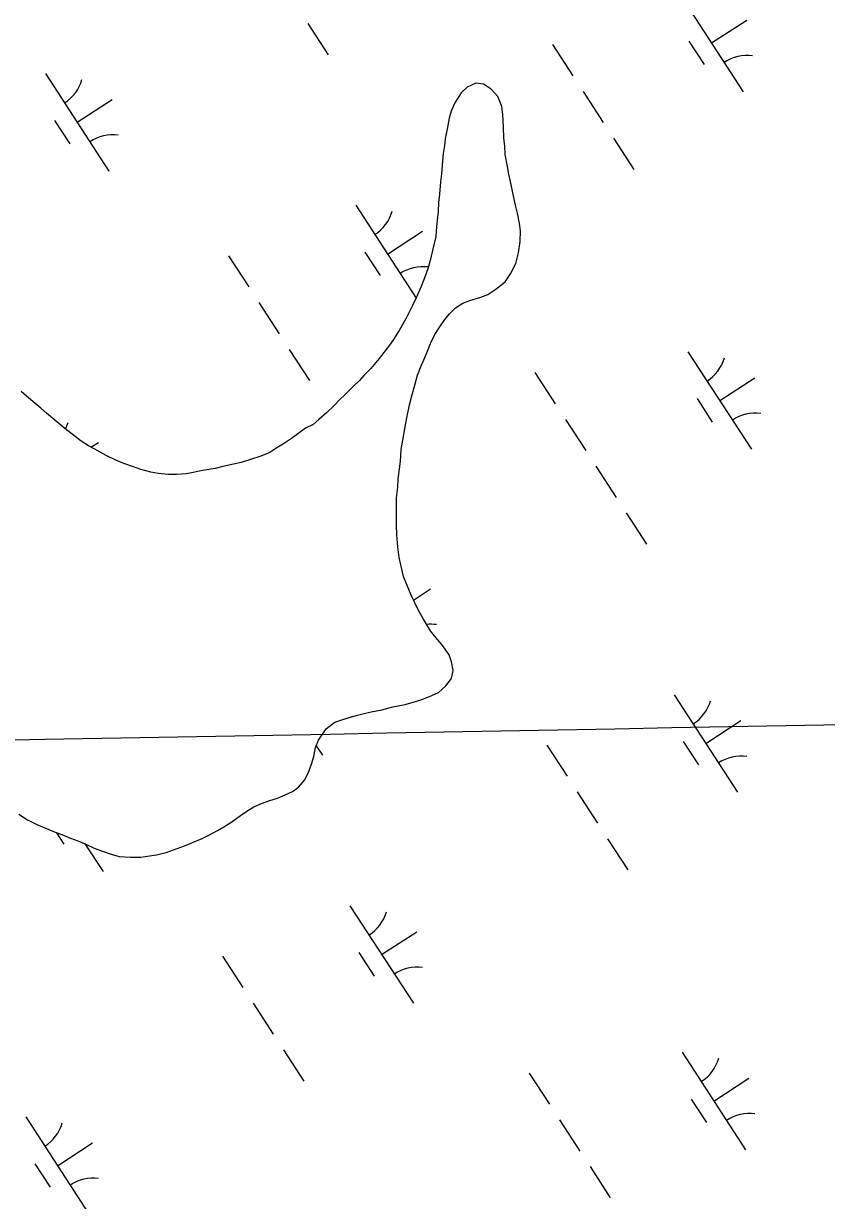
# Model space of a CAD drawing. Extents: x 3953924 to 3974542, y 193747 to 216192.
# Drawn here: x 3960499 to 3960845, y 206134 to 206639 of the extents above; entities that cross this region are included whole.
import ezdxf

# ---------------------------------------------------------------- set-up
doc = ezdxf.new("R2010")
doc.units = 0
for name, color, linetype in [('V-GRID-MAJR', 7, 'Continuous'), ('V-TOPO-SHOR', 7, 'Continuous'), ('V-WETL-SWMP', 7, 'Continuous')]:
    doc.layers.add(name, color=color, linetype=linetype)

msp = doc.modelspace()

# ---------------------------------------------------------------- linework, layer by layer
at = {"layer": 'V-GRID-MAJR'}
msp.add_spline([(3959356.79, 206310.36), (3962493.71, 206368.64), (3967818.56, 206468.17), (3970066, 206510.41)], degree=3, dxfattribs=at)
at = {"layer": 'V-TOPO-SHOR'}
for points in [[(3960708.1, 206574.64), (3960707.61, 206577.97), (3960706.61, 206583.1), (3960706.37, 206586.82), (3960706, 206590.15), (3960705.9, 206594.89), (3960705.54, 206600.27), (3960705.18, 206603.73), (3960703.41, 206608.09), (3960700.48, 206611.18), (3960697.28, 206613.37), (3960693.96, 206613.77), (3960690.23, 206612), (3960687.66, 206609.58), (3960684.95, 206605.24), (3960683.39, 206601.79), (3960682.48, 206598.72), (3960681.56, 206593.99), (3960680.77, 206590.02), (3960680.5, 206586.95), (3960679.97, 206583.49), (3960679.43, 206578.5), (3960679.16, 206574.79), (3960678.76, 206571.33), (3960678.34, 206566.08), (3960677.94, 206562.5), (3960677.79, 206558.53), (3960677, 206552.13), (3960676.72, 206547.78), (3960675.8, 206543.68), (3960674.36, 206537.54), (3960673.32, 206533.96), (3960672.15, 206530.77), (3960670.46, 206526.42), (3960668.26, 206521.43), (3960666.71, 206518.24), (3960663.86, 206512.49), (3960661.01, 206507.51), (3960658.56, 206503.55), (3960656.76, 206501.13), (3960652.37, 206495.39), (3960648.77, 206491.18), (3960645.8, 206488.12), (3960643.74, 206485.83), (3960641.43, 206483.66), (3960637.69, 206479.96), (3960635.38, 206477.67), (3960633.06, 206475.25), (3960629.71, 206472.07), (3960626.37, 206469.14), (3960623.93, 206467.1), (3960620.72, 206465.45), (3960618.01, 206463.42), (3960614.67, 206461), (3960611.72, 206458.96), (3960607.99, 206456.68), (3960605.29, 206455.03), (3960601.44, 206453.51), (3960597.08, 206451.99), (3960593.1, 206450.73), (3960589.77, 206449.98), (3960585.15, 206448.98), (3960581.82, 206448.1), (3960576.44, 206447.23), (3960572.46, 206446.36), (3960569.39, 206445.86), (3960565.16, 206445.5), (3960561.83, 206445.51), (3960557.35, 206445.92), (3960554.15, 206446.58), (3960549.93, 206447.75), (3960546.73, 206448.79), (3960542.64, 206450.35), (3960539.19, 206451.77), (3960534.97, 206453.72), (3960531.65, 206455.53), (3960527.31, 206457.86), (3960524.25, 206459.92), (3960520.29, 206462.89), (3960517.23, 206465.33), (3960512.89, 206468.94), (3960509.32, 206471.91), (3960506.9, 206474.1), (3960504.35, 206476.29), (3960500.78, 206479.25), (3960498.48, 206481.18)], [(3960545.24, 206281.02), (3960549.85, 206281.12), (3960553.57, 206281.62), (3960556.65, 206282.12), (3960560.75, 206283.12), (3960563.96, 206284.26), (3960568.71, 206286.02), (3960572.17, 206287.42), (3960576.28, 206289.06), (3960579.1, 206290.58), (3960582.83, 206292.61), (3960585.52, 206294.14), (3960588.99, 206296.29), (3960592.72, 206298.97), (3960595.93, 206301.13), (3960598.5, 206302.78), (3960601.84, 206304.17), (3960605.43, 206305.43), (3960608.64, 206306.44), (3960611.98, 206307.83), (3960615.06, 206309.35), (3960617.76, 206311.14), (3960620.33, 206314.2), (3960621.89, 206317.26), (3960623.31, 206321.1), (3960624.23, 206324.29), (3960625.01, 206328.26), (3960626.31, 206331.33), (3960627.99, 206334.01), (3960629.79, 206336.43), (3960633.27, 206339.11), (3960636.35, 206340.11), (3960640.83, 206341.5), (3960645.32, 206342.76), (3960648.92, 206343.51), (3960653.53, 206344.38), (3960658.28, 206345.64), (3960663.53, 206346.64), (3960668.02, 206348.02), (3960671.1, 206349.03), (3960675.08, 206350.55), (3960677.9, 206351.81), (3960681.12, 206354.74), (3960683.44, 206357.93), (3960684.23, 206361.39), (3960683.48, 206365.11), (3960682.47, 206368.06), (3960679.29, 206372.43), (3960676.74, 206375.52), (3960674.45, 206378.34), (3960671.4, 206383.36), (3960669.12, 206387.34), (3960666.08, 206393.75), (3960664.18, 206398.5), (3960662.91, 206401.71), (3960661.66, 206406.71), (3960661.04, 206409.92), (3960660.42, 206414.53), (3960659.93, 206419.66), (3960659.82, 206423.76), (3960659.84, 206427.08), (3960659.86, 206431.83), (3960659.88, 206435.54), (3960660.42, 206440.15), (3960660.56, 206443.61), (3960661.1, 206447.96), (3960661.5, 206451.29), (3960661.91, 206456.28), (3960662.57, 206460.37), (3960663.49, 206466), (3960664.28, 206469.97), (3960665.46, 206475.47), (3960666.38, 206479.31), (3960667.69, 206483.91), (3960668.86, 206488.26), (3960670.16, 206491.58), (3960671.58, 206494.78), (3960673.14, 206498.61), (3960674.44, 206501.81), (3960676.25, 206505.77), (3960678.44, 206509.09), (3960680.63, 206512.15), (3960682.57, 206514.57), (3960685.27, 206517.25), (3960688.35, 206519.15), (3960691.43, 206520.29), (3960696.05, 206521.8), (3960699.13, 206522.94), (3960702.6, 206525.23), (3960706.59, 206528.41), (3960708.91, 206531.86), (3960711.11, 206536.2), (3960712.29, 206540.81), (3960712.95, 206545.67), (3960713.1, 206550.28), (3960712.73, 206553.49), (3960711.86, 206557.84), (3960710.98, 206561.3), (3960709.85, 206566.56), (3960708.85, 206571.43), (3960708.1, 206574.64)], [(3960497.43, 206299.58), (3960501.14, 206297.12), (3960505.1, 206295.18), (3960509.31, 206293.37), (3960513.02, 206291.81), (3960515.96, 206290.77), (3960519.67, 206289.22), (3960522.73, 206288.18), (3960526.19, 206286.75), (3960529.76, 206284.94), (3960533.47, 206283.64), (3960537.18, 206282.34), (3960540.51, 206281.43), (3960545.24, 206281.02)]]:
    msp.add_lwpolyline(points, dxfattribs=at)
at = {"layer": 'V-WETL-SWMP'}
for p, q in [((3960781.7, 206652), (3960808.98, 206610.09)), ((3960795.34, 206631.04), (3960810.42, 206640.86)), ((3960621.74, 206639.34), (3960630.47, 206625.93)), ((3960726.94, 206630.32), (3960735.67, 206616.91)), ((3960785.6, 206631.86), (3960792.15, 206621.81)), ((3960508.87, 206617.87), (3960536.15, 206575.96)), ((3960687.66, 206609.58), (3960684.95, 206605.24)), ((3960690.23, 206612), (3960687.66, 206609.58)), ((3960693.96, 206613.77), (3960690.23, 206612)), ((3960697.28, 206613.37), (3960693.96, 206613.77)), ((3960700.48, 206611.18), (3960697.28, 206613.37)), ((3960703.41, 206608.09), (3960700.48, 206611.18)), ((3960740.04, 206610.2), (3960748.77, 206596.8)), ((3960522.51, 206596.92), (3960537.6, 206606.74)), ((3960684.95, 206605.24), (3960683.39, 206601.79)), ((3960705.18, 206603.73), (3960703.41, 206608.09)), ((3960683.39, 206601.79), (3960682.48, 206598.72)), ((3960705.54, 206600.27), (3960705.18, 206603.73)), ((3960705.9, 206594.89), (3960705.54, 206600.27)), ((3960512.77, 206597.73), (3960519.32, 206587.68)), ((3960681.56, 206593.99), (3960680.77, 206590.02)), ((3960682.48, 206598.72), (3960681.56, 206593.99)), ((3960706, 206590.15), (3960705.9, 206594.89)), ((3960680.77, 206590.02), (3960680.5, 206586.95)), ((3960706.37, 206586.82), (3960706, 206590.15)), ((3960753.13, 206590.09), (3960761.86, 206576.68)), ((3960680.5, 206586.95), (3960679.97, 206583.49)), ((3960706.61, 206583.1), (3960706.37, 206586.82)), ((3960679.97, 206583.49), (3960679.43, 206578.5)), ((3960707.61, 206577.97), (3960706.61, 206583.1)), ((3960679.16, 206574.79), (3960678.76, 206571.33)), ((3960679.43, 206578.5), (3960679.16, 206574.79)), ((3960708.1, 206574.64), (3960707.61, 206577.97)), ((3960708.85, 206571.43), (3960708.1, 206574.64)), ((3960678.76, 206571.33), (3960678.35, 206566.08)), ((3960709.85, 206566.56), (3960708.85, 206571.43)), ((3960678.35, 206566.08), (3960677.94, 206562.5)), ((3960710.98, 206561.31), (3960709.85, 206566.56)), ((3960642.3, 206561.25), (3960668.24, 206521.4)), ((3960677.94, 206562.5), (3960677.79, 206558.53)), ((3960711.86, 206557.84), (3960710.98, 206561.31)), ((3960677.79, 206558.53), (3960676.99, 206552.13)), ((3960712.73, 206553.49), (3960711.86, 206557.84)), ((3960713.1, 206550.28), (3960712.73, 206553.49)), ((3960655.93, 206540.3), (3960671.02, 206550.12)), ((3960676.99, 206552.13), (3960676.72, 206547.78)), ((3960712.95, 206545.67), (3960713.1, 206550.28)), ((3960675.8, 206543.68), (3960674.36, 206537.54)), ((3960676.72, 206547.78), (3960675.8, 206543.68)), ((3960712.29, 206540.81), (3960712.95, 206545.67)), ((3960587.54, 206539.57), (3960596.27, 206526.16)), ((3960646.19, 206541.12), (3960652.74, 206531.06)), ((3960711.11, 206536.2), (3960712.29, 206540.81)), ((3960673.32, 206533.96), (3960672.15, 206530.77)), ((3960674.36, 206537.54), (3960673.32, 206533.96)), ((3960708.91, 206531.86), (3960711.11, 206536.2)), ((3960672.15, 206530.77), (3960670.46, 206526.42)), ((3960702.6, 206525.23), (3960706.59, 206528.41)), ((3960706.59, 206528.41), (3960708.91, 206531.86)), ((3960670.46, 206526.42), (3960668.26, 206521.43)), ((3960699.13, 206522.94), (3960702.6, 206525.23)), ((3960600.63, 206519.46), (3960609.36, 206506.05)), ((3960666.71, 206518.24), (3960663.86, 206512.49)), ((3960668.26, 206521.43), (3960666.71, 206518.24)), ((3960685.27, 206517.25), (3960688.35, 206519.16)), ((3960688.35, 206519.16), (3960691.43, 206520.29)), ((3960691.43, 206520.29), (3960696.05, 206521.81)), ((3960696.05, 206521.81), (3960699.13, 206522.94)), ((3960680.63, 206512.15), (3960682.57, 206514.57)), ((3960682.57, 206514.57), (3960685.27, 206517.25)), ((3960663.86, 206512.49), (3960661.02, 206507.51)), ((3960676.25, 206505.77), (3960678.44, 206509.09)), ((3960678.44, 206509.09), (3960680.63, 206512.15)), ((3960658.56, 206503.55), (3960656.76, 206501.13)), ((3960661.02, 206507.51), (3960658.56, 206503.55)), ((3960674.43, 206501.81), (3960676.25, 206505.77)), ((3960613.73, 206499.35), (3960622.45, 206485.94)), ((3960656.76, 206501.13), (3960652.37, 206495.39)), ((3960671.58, 206494.78), (3960673.14, 206498.61)), ((3960673.14, 206498.61), (3960674.43, 206501.81)), ((3960785.19, 206498.29), (3960812.46, 206456.39)), ((3960652.37, 206495.39), (3960648.77, 206491.18)), ((3960670.16, 206491.58), (3960671.58, 206494.78)), ((3960645.8, 206488.12), (3960643.74, 206485.83)), ((3960648.77, 206491.18), (3960645.8, 206488.12)), ((3960667.68, 206483.91), (3960668.86, 206488.26)), ((3960668.86, 206488.26), (3960670.16, 206491.58)), ((3960719.37, 206489.36), (3960728.09, 206475.95)), ((3960641.43, 206483.66), (3960637.69, 206479.96)), ((3960643.74, 206485.83), (3960641.43, 206483.66)), ((3960666.38, 206479.31), (3960667.68, 206483.91)), ((3960798.82, 206477.34), (3960813.91, 206487.16)), ((3960500.78, 206479.25), (3960498.48, 206481.18)), ((3960504.35, 206476.29), (3960500.78, 206479.25)), ((3960635.38, 206477.67), (3960633.06, 206475.25)), ((3960637.69, 206479.96), (3960635.38, 206477.67)), ((3960665.46, 206475.47), (3960666.38, 206479.31)), ((3960789.09, 206478.16), (3960795.63, 206468.1)), ((3960506.9, 206474.1), (3960504.35, 206476.29)), ((3960509.32, 206471.9), (3960506.9, 206474.1)), ((3960633.06, 206475.25), (3960629.71, 206472.07)), ((3960664.28, 206469.97), (3960665.46, 206475.47)), ((3960512.89, 206468.94), (3960509.32, 206471.9)), ((3960517.23, 206465.33), (3960512.89, 206468.94)), ((3960626.37, 206469.14), (3960623.93, 206467.1)), ((3960629.71, 206472.07), (3960626.37, 206469.14)), ((3960663.5, 206466), (3960664.28, 206469.97)), ((3960732.46, 206469.25), (3960741.19, 206455.84)), ((3960520.29, 206462.89), (3960517.23, 206465.33)), ((3960524.25, 206459.92), (3960520.29, 206462.89)), ((3960618.02, 206463.42), (3960614.67, 206461)), ((3960620.71, 206465.45), (3960618.02, 206463.42)), ((3960623.93, 206467.1), (3960620.71, 206465.45)), ((3960662.57, 206460.37), (3960663.5, 206466)), ((3960527.31, 206457.85), (3960524.25, 206459.92)), ((3960531.65, 206455.53), (3960527.31, 206457.85)), ((3960528.39, 206457.27), (3960531.62, 206459.37)), ((3960611.72, 206458.96), (3960607.99, 206456.68)), ((3960614.67, 206461), (3960611.72, 206458.96)), ((3960661.91, 206456.28), (3960662.57, 206460.37)), ((3960534.97, 206453.72), (3960531.65, 206455.53)), ((3960539.19, 206451.77), (3960534.97, 206453.72)), ((3960601.44, 206453.51), (3960597.08, 206451.99)), ((3960605.29, 206455.03), (3960601.44, 206453.51)), ((3960607.99, 206456.68), (3960605.29, 206455.03)), ((3960661.5, 206451.28), (3960661.91, 206456.28)), ((3960542.64, 206450.35), (3960539.19, 206451.77)), ((3960546.73, 206448.79), (3960542.64, 206450.35)), ((3960549.93, 206447.75), (3960546.73, 206448.79)), ((3960554.15, 206446.58), (3960549.93, 206447.75)), ((3960581.82, 206448.1), (3960576.44, 206447.23)), ((3960585.15, 206448.98), (3960581.82, 206448.1)), ((3960589.77, 206449.98), (3960585.15, 206448.98)), ((3960593.1, 206450.73), (3960589.77, 206449.98)), ((3960597.08, 206451.99), (3960593.1, 206450.73)), ((3960660.56, 206443.6), (3960661.1, 206447.96)), ((3960661.1, 206447.96), (3960661.5, 206451.28)), ((3960745.55, 206449.13), (3960754.28, 206435.72)), ((3960557.35, 206445.92), (3960554.15, 206446.58)), ((3960561.83, 206445.51), (3960557.35, 206445.92)), ((3960565.16, 206445.5), (3960561.83, 206445.51)), ((3960569.39, 206445.86), (3960565.16, 206445.5)), ((3960572.46, 206446.36), (3960569.39, 206445.86)), ((3960576.44, 206447.23), (3960572.46, 206446.36)), ((3960660.42, 206440.15), (3960660.56, 206443.6)), ((3960659.88, 206435.54), (3960660.42, 206440.15)), ((3960659.86, 206431.83), (3960659.88, 206435.54)), ((3960659.82, 206423.76), (3960659.84, 206427.09)), ((3960659.84, 206427.09), (3960659.86, 206431.83)), ((3960758.65, 206429.02), (3960767.37, 206415.61)), ((3960659.93, 206419.66), (3960659.82, 206423.76)), ((3960660.42, 206414.53), (3960659.93, 206419.66)), ((3960661.03, 206409.92), (3960660.42, 206414.53)), ((3960661.66, 206406.71), (3960661.03, 206409.92)), ((3960662.91, 206401.71), (3960661.66, 206406.71)), ((3960664.18, 206398.5), (3960662.91, 206401.71)), ((3960666.08, 206393.76), (3960664.18, 206398.5)), ((3960669.12, 206387.34), (3960666.08, 206393.76)), ((3960667.1, 206391.59), (3960674.51, 206396.42)), ((3960671.4, 206383.35), (3960669.12, 206387.34)), ((3960674.45, 206378.34), (3960671.4, 206383.35)), ((3960676.74, 206375.51), (3960674.45, 206378.34)), ((3960679.29, 206372.43), (3960676.74, 206375.51)), ((3960682.47, 206368.06), (3960679.29, 206372.43)), ((3960683.48, 206365.11), (3960682.47, 206368.06)), ((3960683.44, 206357.93), (3960684.23, 206361.39)), ((3960684.23, 206361.39), (3960683.48, 206365.11)), ((3960681.12, 206354.74), (3960683.44, 206357.93)), ((3960675.08, 206350.55), (3960677.9, 206351.81)), ((3960677.9, 206351.81), (3960681.12, 206354.74)), ((3960658.27, 206345.64), (3960663.53, 206346.64)), ((3960663.53, 206346.64), (3960668.02, 206348.02)), ((3960668.02, 206348.02), (3960671.1, 206349.03)), ((3960671.1, 206349.03), (3960675.08, 206350.55)), ((3960779.2, 206350.93), (3960806.48, 206309.03)), ((3960636.35, 206340.11), (3960640.84, 206341.5)), ((3960640.84, 206341.5), (3960645.33, 206342.76)), ((3960645.33, 206342.76), (3960648.92, 206343.51)), ((3960648.92, 206343.51), (3960653.53, 206344.38)), ((3960653.53, 206344.38), (3960658.27, 206345.64)), ((3960627.99, 206334.01), (3960629.79, 206336.43)), ((3960629.79, 206336.43), (3960633.27, 206339.11)), ((3960633.27, 206339.11), (3960636.35, 206340.11)), ((3960792.84, 206329.98), (3960807.93, 206339.8)), ((3960625.02, 206328.26), (3960626.31, 206331.33)), ((3960626.31, 206331.33), (3960627.99, 206334.01)), ((3960624.23, 206324.29), (3960625.02, 206328.26)), ((3960625.31, 206328.95), (3960627.97, 206324.86)), ((3960724.45, 206329.25), (3960733.18, 206315.84)), ((3960783.1, 206330.8), (3960789.65, 206320.74)), ((3960621.89, 206317.26), (3960623.31, 206321.1)), ((3960623.31, 206321.1), (3960624.23, 206324.29)), ((3960620.33, 206314.2), (3960621.89, 206317.26)), ((3960615.06, 206309.36), (3960617.76, 206311.14)), ((3960617.76, 206311.14), (3960620.33, 206314.2)), ((3960605.43, 206305.43), (3960608.64, 206306.44)), ((3960608.64, 206306.44), (3960611.98, 206307.83)), ((3960611.98, 206307.83), (3960615.06, 206309.36)), ((3960737.54, 206309.14), (3960746.27, 206295.73)), ((3960592.72, 206298.97), (3960595.93, 206301.13)), ((3960595.93, 206301.13), (3960598.5, 206302.78)), ((3960598.5, 206302.78), (3960601.84, 206304.17)), ((3960601.84, 206304.17), (3960605.43, 206305.43)), ((3960497.44, 206299.58), (3960501.14, 206297.12)), ((3960501.14, 206297.12), (3960505.1, 206295.18)), ((3960585.52, 206294.14), (3960588.99, 206296.3)), ((3960588.99, 206296.3), (3960592.72, 206298.97)), ((3960505.1, 206295.18), (3960509.31, 206293.37)), ((3960509.31, 206293.37), (3960513.02, 206291.81)), ((3960513.02, 206291.81), (3960515.96, 206290.77)), ((3960513.56, 206291.62), (3960516.82, 206286.61)), ((3960515.96, 206290.77), (3960519.67, 206289.22)), ((3960576.28, 206289.06), (3960579.1, 206290.58)), ((3960579.1, 206290.58), (3960582.83, 206292.61)), ((3960582.83, 206292.61), (3960585.52, 206294.14)), ((3960519.67, 206289.22), (3960522.74, 206288.18)), ((3960522.74, 206288.18), (3960526.19, 206286.75)), ((3960525.85, 206286.89), (3960533.65, 206274.9)), ((3960526.19, 206286.75), (3960529.76, 206284.94)), ((3960563.96, 206284.26), (3960568.71, 206286.02)), ((3960568.71, 206286.02), (3960572.17, 206287.42)), ((3960572.17, 206287.42), (3960576.28, 206289.06)), ((3960750.63, 206289.03), (3960759.36, 206275.62)), ((3960529.76, 206284.94), (3960533.47, 206283.64)), ((3960533.47, 206283.64), (3960537.18, 206282.34)), ((3960537.18, 206282.34), (3960540.5, 206281.43)), ((3960540.5, 206281.43), (3960545.24, 206281.02)), ((3960545.24, 206281.02), (3960549.85, 206281.12)), ((3960549.85, 206281.12), (3960553.57, 206281.62)), ((3960553.57, 206281.62), (3960556.65, 206282.11)), ((3960556.65, 206282.11), (3960560.75, 206283.12)), ((3960560.75, 206283.12), (3960563.96, 206284.26)), ((3960639.8, 206260.19), (3960667.08, 206218.28)), ((3960653.44, 206239.23), (3960668.52, 206249.05)), ((3960643.7, 206240.05), (3960650.24, 206230)), ((3960585.04, 206238.51), (3960593.77, 206225.1)), ((3960598.14, 206218.4), (3960606.86, 206204.99)), ((3960611.23, 206198.28), (3960619.96, 206184.87)), ((3960782.69, 206197.23), (3960809.97, 206155.32)), ((3960716.87, 206188.3), (3960725.6, 206174.89)), ((3960796.33, 206176.28), (3960811.41, 206186.1)), ((3960786.59, 206177.1), (3960793.13, 206167.04)), ((3960500.39, 206169.44), (3960527.67, 206127.54)), ((3960729.96, 206168.18), (3960738.69, 206154.77)), ((3960514.03, 206148.49), (3960529.12, 206158.31)), ((3960504.29, 206149.31), (3960510.84, 206139.25)), ((3960743.05, 206148.07), (3960751.78, 206134.66))]:
    msp.add_line(p, q, dxfattribs=at)
for centre, start, end in [((3960810.61, 206608.02), 82.2901, 123.8337), ((3960507.64, 206620.19), 302.2901, 343.8338), ((3960537.78, 206573.9), 82.2901, 123.8337), ((3960641.06, 206563.58), 302.2901, 343.8338), ((3960671.2, 206517.28), 82.3606, 123.8337), ((3960783.95, 206500.62), 302.2901, 343.8338), ((3960501.66, 206472.83), 334.0247, 343.8338), ((3960814.09, 206454.32), 82.2901, 123.8337), ((3960674.69, 206363.58), 82.2901, 96.2299), ((3960777.97, 206353.26), 302.2901, 343.8338), ((3960808.11, 206306.96), 82.2901, 123.8337), ((3960638.57, 206262.51), 302.2901, 343.8338), ((3960668.7, 206216.22), 82.2901, 123.8337), ((3960781.46, 206199.55), 302.2901, 343.8338), ((3960811.59, 206153.26), 82.2901, 123.8337), ((3960499.16, 206171.77), 302.2901, 343.8338), ((3960529.3, 206125.47), 82.2901, 123.8337)]:
    msp.add_arc(centre, 17.62, start, end, dxfattribs=at)

doc.saveas('drawing.dxf')
